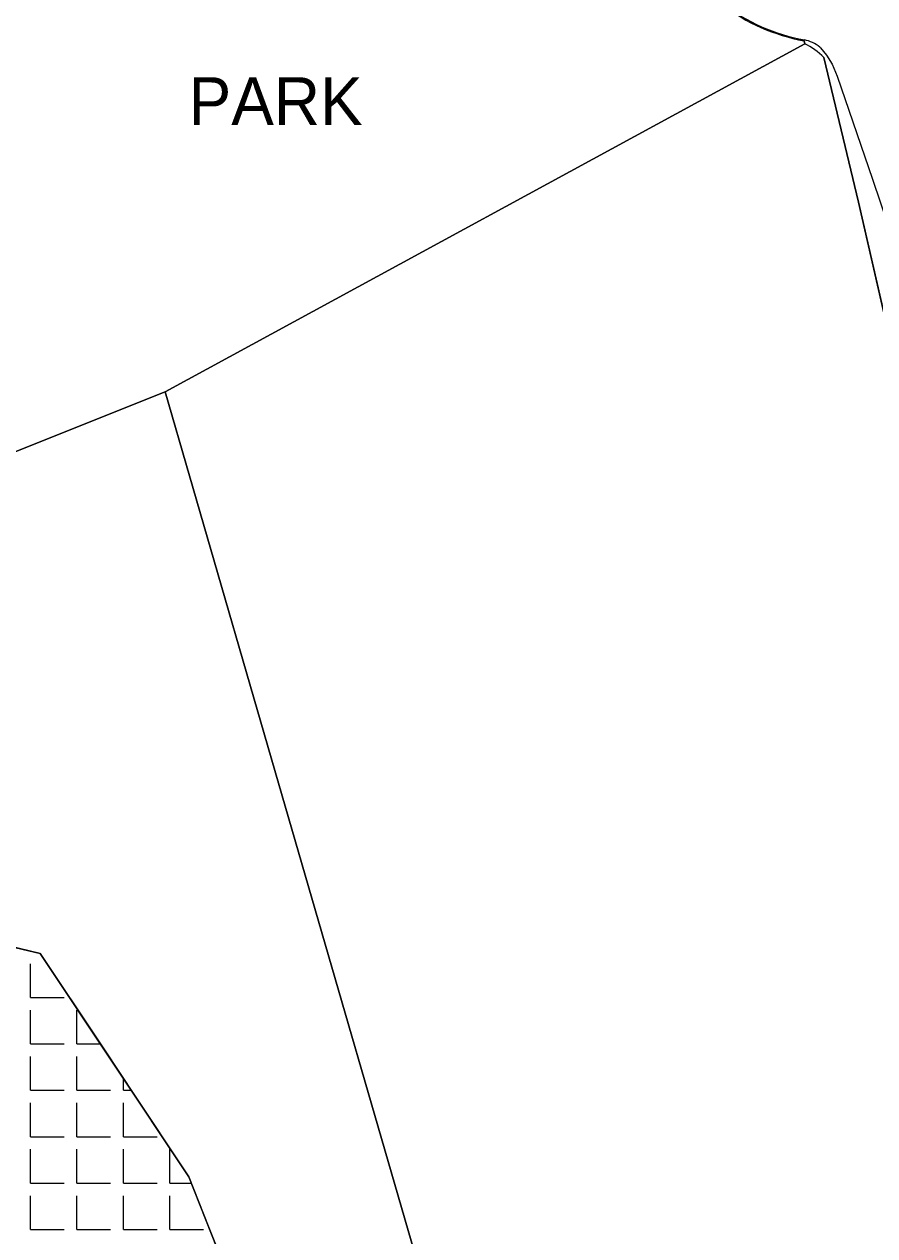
# Model space of a CAD drawing. Extents: x 427903 to 430077, y 4477233 to 4480385.
# Drawn here: x 428247.7 to 428375.8, y 4477773.8 to 4477956.2 of the extents above; entities that cross this region are included whole.
import ezdxf

# ---------------------------------------------------------------- set-up
doc = ezdxf.new("R2010")
doc.units = 0
for name, color, linetype in [('ADAKENARI', 7, 'Continuous'), ('KALDIRIM', 7, 'Continuous'), ('KIYIKENARCIZGI', 7, 'Continuous'), ('LJ_YAZI', 7, 'Continuous'), ('PL_AYA_PARK_DINLENME', 7, 'Continuous'), ('PL_DOLGU', 7, 'Continuous'), ('PL_K_TALI_IS_MRK', 7, 'Continuous'), ('PL_MEYDAN_ALANI', 7, 'Continuous'), ('TR_KIYI', 7, 'Continuous'), ('TR_TALIISMERK', 7, 'Continuous')]:
    doc.layers.add(name, color=color, linetype=linetype)

msp = doc.modelspace()

# ---------------------------------------------------------------- linework, layer by layer
at = {"layer": 'ADAKENARI'}
for p, q in [((428268.9, 4477900.88), (428365.24, 4477953.3)), ((428365.14, 4477953.74), (428365.24, 4477953.3)), ((428190.12, 4477869.39), (428268.9, 4477900.88))]:
    msp.add_line(p, q, dxfattribs=at)
msp.add_arc((428370.45, 4477982.49), 29.23, 206.4333, 259.5447, dxfattribs=at)
at = {"layer": 'KALDIRIM'}
for points in [[(428367.51, 4477952.79), (428367.6, 4477952.69), (428368.52, 4477951.57), (428369.36, 4477950.21), (428370.13, 4477948.43), (428375.44, 4477932.9), (428377.86, 4477925.77), (428380.2, 4477917.86), (428380.57, 4477916.4), (428380.57, 4477916.14), (428380.59, 4477915.83), (428380.59, 4477915.62), (428380.65, 4477915.38)], [(428368.1, 4477951.22), (428373.33, 4477929.43), (428390.43, 4477854.87)]]:
    msp.add_lwpolyline(points, dxfattribs=at)
for centre, radius, start, end in [((428370.45, 4477982.49), 29.09, 206.4333, 259.5857), ((428364.28, 4477948.96), 5, 49.8805, 79.5857)]:
    msp.add_arc(centre, radius, start, end, dxfattribs=at)
at = {"layer": 'KIYIKENARCIZGI'}
for p, q in [((428250.11, 4477816.33), (428233.29, 4477820.28)), ((428272.47, 4477782.68), (428250.11, 4477816.33)), ((428280.69, 4477761.95), (428272.47, 4477782.68))]:
    msp.add_line(p, q, dxfattribs=at)
at = {"layer": 'PL_AYA_PARK_DINLENME'}
for points in [[(428141.31, 4478047.48), (428175.1, 4478054.64), (428218.91, 4477905.09), (428182.82, 4477892.12), (428185.78, 4477882.9), (428186.86, 4477879.54), (428189.1, 4477872.55), (428190.12, 4477869.39), (428190.14, 4477869.4), (428268.9, 4477900.88), (428365.24, 4477953.3), (428365.14, 4477953.74)], [(428328.39, 4477249.59), (428350.65, 4477567.31), (428324.13, 4477709.27), (428323.62, 4477711.98), (428309.53, 4477760.75), (428285.99, 4477841.95), (428272.56, 4477888.23), (428268.9, 4477900.88), (428190.14, 4477869.4)], [(428241.66, 4477818.31), (428250.11, 4477816.33), (428259.17, 4477802.7), (428262.62, 4477797.51), (428263.81, 4477795.72), (428272.47, 4477782.68), (428272.85, 4477781.75), (428276.59, 4477772.3)]]:
    msp.add_lwpolyline(points, dxfattribs=at)
msp.add_arc((428370.45, 4477982.49), 29.23, 206.4333, 259.5447, dxfattribs=at)
at = {"layer": 'PL_DOLGU'}
msp.add_lwpolyline([(428161.5, 4477959.01), (428182.61, 4477892.78), (428190.12, 4477869.39), (428193.23, 4477859.7), (428201.89, 4477832.72), (428205.74, 4477829.92), (428213.18, 4477824.5), (428226.08, 4477821.84), (428229.18, 4477821.17), (428233.29, 4477820.28), (428250.11, 4477816.33), (428272.47, 4477782.68), (428280.69, 4477761.95), (428286.59, 4477747.04), (428300.47, 4477699.19), (428312.49, 4477657.79), (428312.42, 4477633.89), (428318.35, 4477567.97)], dxfattribs=at)
msp.add_lwpolyline([(428161.5, 4477959.01), (428182.61, 4477892.78), (428190.12, 4477869.39), (428193.23, 4477859.7), (428201.89, 4477832.72), (428205.74, 4477829.92), (428213.18, 4477824.5), (428226.08, 4477821.84), (428229.18, 4477821.17), (428233.29, 4477820.28), (428250.11, 4477816.33), (428272.47, 4477782.68), (428280.69, 4477761.95), (428286.59, 4477747.04), (428300.47, 4477699.19), (428312.49, 4477657.79), (428312.42, 4477633.89), (428318.35, 4477567.97)], dxfattribs=at)
at = {"layer": 'PL_K_TALI_IS_MRK'}
for points in [[(428365.24, 4477953.3), (428268.9, 4477900.88), (428272.56, 4477888.23), (428285.99, 4477841.95), (428309.53, 4477760.75), (428323.62, 4477711.98), (428324.13, 4477709.27), (428350.65, 4477567.31), (428328.39, 4477249.59)], [(428403.98, 4477797.54), (428381.67, 4477893.07), (428373.33, 4477929.43), (428368.1, 4477951.22)]]:
    msp.add_lwpolyline(points, dxfattribs=at)
msp.add_arc((428360.89, 4477944.3), 10, 43.813, 64.1916, dxfattribs=at)
at = {"layer": 'PL_MEYDAN_ALANI'}
msp.add_line((428272.56, 4477888.23), (428268.9, 4477900.88), dxfattribs=at)
msp.add_lwpolyline([(428324.13, 4477709.27), (428323.62, 4477711.98), (428309.53, 4477760.75), (428285.99, 4477841.95), (428272.56, 4477888.23)], dxfattribs=at)
at = {"layer": 'TR_KIYI'}
for p, q in [((428248.65, 4477809.69), (428248.65, 4477814.77)), ((428248.65, 4477809.69), (428253.73, 4477809.69)), ((428248.65, 4477802.7), (428248.65, 4477807.78)), ((428255.63, 4477802.7), (428255.63, 4477807.78)), ((428255.63, 4477802.7), (428255.63, 4477807.78)), ((428248.65, 4477802.7), (428253.73, 4477802.7)), ((428255.63, 4477802.7), (428259.17, 4477802.7)), ((428248.65, 4477795.72), (428248.65, 4477800.8)), ((428255.63, 4477795.72), (428255.63, 4477800.8)), ((428255.63, 4477795.72), (428255.63, 4477800.8)), ((428262.62, 4477795.72), (428262.62, 4477797.51)), ((428262.62, 4477795.72), (428262.62, 4477797.51)), ((428248.65, 4477795.72), (428253.73, 4477795.72)), ((428255.63, 4477795.72), (428260.71, 4477795.72)), ((428262.62, 4477795.72), (428263.81, 4477795.72)), ((428248.65, 4477788.73), (428248.65, 4477793.81)), ((428255.63, 4477788.73), (428255.63, 4477793.81)), ((428255.63, 4477788.73), (428255.63, 4477793.81)), ((428262.62, 4477788.73), (428262.62, 4477793.81)), ((428262.62, 4477788.73), (428262.62, 4477793.81)), ((428248.65, 4477788.73), (428253.73, 4477788.73)), ((428255.63, 4477788.73), (428260.71, 4477788.73)), ((428262.62, 4477788.73), (428267.7, 4477788.73)), ((428248.65, 4477781.75), (428248.65, 4477786.83)), ((428255.63, 4477781.75), (428255.63, 4477786.83)), ((428255.63, 4477781.75), (428255.63, 4477786.83)), ((428262.62, 4477781.75), (428262.62, 4477786.83)), ((428262.62, 4477781.75), (428262.62, 4477786.83)), ((428269.6, 4477781.75), (428269.6, 4477786.83)), ((428269.6, 4477781.75), (428269.6, 4477786.83)), ((428248.65, 4477781.75), (428253.73, 4477781.75)), ((428255.63, 4477781.75), (428260.71, 4477781.75)), ((428262.62, 4477781.75), (428267.7, 4477781.75)), ((428269.6, 4477781.75), (428272.85, 4477781.75)), ((428248.65, 4477774.76), (428248.65, 4477779.84)), ((428255.63, 4477774.76), (428255.63, 4477779.84)), ((428255.63, 4477774.76), (428255.63, 4477779.84)), ((428262.62, 4477774.76), (428262.62, 4477779.84)), ((428262.62, 4477774.76), (428262.62, 4477779.84)), ((428269.6, 4477774.76), (428269.6, 4477779.84)), ((428269.6, 4477774.76), (428269.6, 4477779.84)), ((428248.65, 4477774.76), (428253.73, 4477774.76)), ((428255.63, 4477774.76), (428260.71, 4477774.76)), ((428262.62, 4477774.76), (428267.7, 4477774.76)), ((428269.6, 4477774.76), (428274.68, 4477774.76))]:
    msp.add_line(p, q, dxfattribs=at)
at = {"layer": 'TR_TALIISMERK'}
for points in [[(428365.24, 4477953.3), (428268.9, 4477900.88), (428272.56, 4477888.23), (428285.99, 4477841.95), (428309.53, 4477760.75), (428323.62, 4477711.98), (428324.13, 4477709.27), (428350.65, 4477567.31), (428328.39, 4477249.59)], [(428381.67, 4477893.07), (428373.33, 4477929.43), (428368.1, 4477951.22)]]:
    msp.add_lwpolyline(points, dxfattribs=at)
msp.add_arc((428360.89, 4477944.3), 10, 43.813, 64.1916, dxfattribs=at)

# ---------------------------------------------------------------- texts
at = {"layer": 'LJ_YAZI'}
msp.add_text('PARK', height=7.2, dxfattribs=at).set_placement((428272.45, 4477941.05))

doc.saveas('drawing.dxf')
